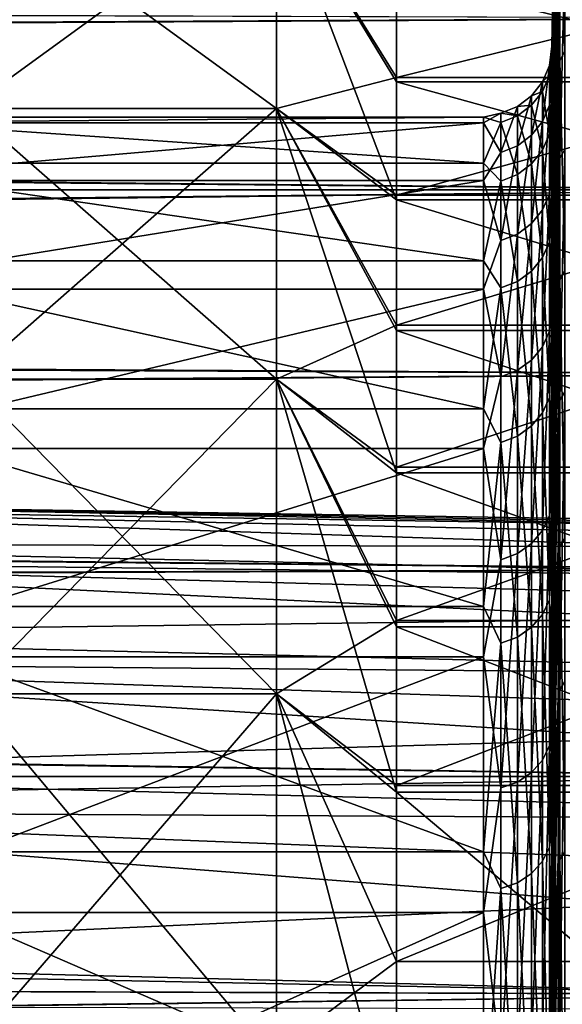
# Model space of a CAD drawing. Header units: metres. Extents: x -22 to 73, y -229 to 22.
# Tile 321 of 447: x 48.05 to 49.63, y 15.15 to 18.02. Entities that reach past the tile are written whole.
import ezdxf

# ---------------------------------------------------------------- set-up
doc = ezdxf.new("R2010")
doc.units = ezdxf.units.M
doc.layers.add('solid_509500_SW0001', color=7, linetype='CONTINUOUS')

msp = doc.modelspace()

# ---------------------------------------------------------------- linework, layer by layer
at = {"layer": 'solid_509500_SW0001'}
for points in [[(49.603432, 17.945564, 68.18425), (49.620975, 18.947437, 68.40406), (49.620975, 18.94643, 67.55117)], [(49.603432, 17.917906, 69.01284), (49.620975, 18.91007, 69.256126), (49.620975, 18.947437, 68.40406)], [(49.603432, 17.945564, 68.18425), (49.603432, 17.917906, 69.01284), (49.620975, 18.947437, 68.40406)], [(49.603432, 17.934925, 67.355263), (49.620975, 18.94643, 67.55117), (49.620975, 18.907049, 66.699188)], [(49.603432, 17.934925, 67.355263), (49.603432, 17.945564, 68.18425), (49.620975, 18.94643, 67.55117)], [(49.603432, 17.852011, 69.839272), (49.620975, 18.834406, 70.105659), (49.620975, 18.91007, 69.256126)], [(49.603432, 17.917906, 69.01284), (49.603432, 17.852011, 69.839272), (49.620975, 18.91007, 69.256126)], [(49.603432, 17.886011, 66.527657), (49.620975, 18.907049, 66.699188), (49.620975, 18.829378, 65.849838)], [(49.603432, 17.886011, 66.527657), (49.603432, 17.934925, 67.355263), (49.620975, 18.907049, 66.699188)], [(49.603432, 17.748018, 70.661774), (49.620975, 18.720596, 70.95092), (49.620975, 18.834406, 70.105659)], [(49.603432, 17.852011, 69.839272), (49.603432, 17.748018, 70.661774), (49.620975, 18.834406, 70.105659)], [(49.603432, 17.798929, 65.703186), (49.620975, 18.829378, 65.849838), (49.620975, 18.71357, 65.004845)], [(49.603432, 17.798929, 65.703186), (49.603432, 17.886011, 66.527657), (49.620975, 18.829378, 65.849838)], [(49.603432, 17.606152, 71.4786), (49.620975, 18.568871, 71.790207), (49.620975, 18.720596, 70.95092)], [(49.603432, 17.748018, 70.661774), (49.603432, 17.606152, 71.4786), (49.620975, 18.720596, 70.95092)], [(49.603432, 17.673862, 64.883621), (49.620975, 18.71357, 65.004845), (49.620975, 18.559862, 64.165924)], [(49.603432, 17.673862, 64.883621), (49.603432, 17.798929, 65.703186), (49.620975, 18.71357, 65.004845)], [(49.603432, 17.426712, 72.288002), (49.620975, 18.379539, 72.621819), (49.620975, 18.568871, 71.790207)], [(49.603432, 17.606152, 71.4786), (49.603432, 17.426712, 72.288002), (49.620975, 18.568871, 71.790207)], [(49.603432, 17.511078, 64.070709), (49.620975, 18.559862, 64.165924), (49.620975, 18.368565, 63.334763)], [(49.603432, 17.511078, 64.070709), (49.603432, 17.673862, 64.883621), (49.620975, 18.559862, 64.165924)], [(47.900002, 17.763632, 59.716682), (48.799999, 17.763632, 59.716682), (48.799999, 18.417974, 61.296406)], [(47.900002, 18.417974, 61.296406), (47.900002, 17.763632, 59.716682), (48.799999, 18.417974, 61.296406)], [(47.900002, 18.417974, 74.703598), (48.799999, 18.417974, 74.703598), (48.799999, 17.763632, 76.283318)], [(47.900002, 17.763632, 76.283318), (47.900002, 18.417974, 74.703598), (48.799999, 17.763632, 76.283318)], [(48.799999, 18.417974, 61.296406), (49.150002, 17.853851, 60.802605), (49.150002, 18.160715, 61.616356)], [(48.799999, 18.417974, 61.296406), (48.799999, 17.763632, 59.716682), (49.150002, 17.853851, 60.802605)], [(48.799999, 18.417974, 74.703598), (49.150002, 18.149605, 74.415169), (49.150002, 17.841291, 75.228477)], [(48.799999, 18.417974, 74.703598), (49.150002, 17.841291, 75.228477), (49.150002, 17.496593, 76.026939)], [(48.799999, 17.763632, 76.283318), (48.799999, 18.417974, 74.703598), (49.150002, 17.496593, 76.026939)], [(49.640697, 17.929441, 61.683208), (49.626297, 18.398109, 63.327259), (49.640697, 18.424686, 63.320507)], [(49.626297, 18.398109, 63.327259), (49.626297, 17.903578, 61.692322), (49.620975, 18.368565, 63.334763)], [(49.640697, 17.929441, 61.683208), (49.626297, 17.903578, 61.692322), (49.626297, 18.398109, 63.327259)], [(49.603432, 17.210081, 73.088249), (49.620975, 18.152983, 73.444069), (49.620975, 18.379539, 72.621819)], [(49.603432, 17.426712, 72.288002), (49.603432, 17.210081, 73.088249), (49.620975, 18.379539, 72.621819)], [(49.603432, 17.310925, 63.266178), (49.620975, 18.368565, 63.334763), (49.620975, 18.140066, 62.51305)], [(49.603432, 17.310925, 63.266178), (49.603432, 17.511078, 64.070709), (49.620975, 18.368565, 63.334763)], [(49.626297, 17.903578, 61.692322), (49.620975, 18.140066, 62.51305), (49.620975, 18.368565, 63.334763)], [(49.640697, 18.208445, 73.460701), (49.626297, 18.18218, 73.45282), (49.626297, 17.618401, 75.065193)], [(49.640697, 18.208445, 73.460701), (49.626297, 17.618401, 75.065193), (49.640697, 17.64385, 75.075394)], [(49.150002, 17.853851, 60.802605), (50.400002, 17.853851, 60.802605), (50.400002, 18.160715, 61.616356)], [(49.150002, 18.160715, 61.616356), (49.150002, 17.853851, 60.802605), (50.400002, 18.160715, 61.616356)], [(49.626297, 18.18218, 73.45282), (49.620975, 18.152983, 73.444069), (49.620975, 17.889662, 74.255287)], [(49.626297, 18.18218, 73.45282), (49.620975, 17.889662, 74.255287), (49.620975, 17.590109, 75.053848)], [(49.626297, 17.618401, 75.065193), (49.626297, 18.18218, 73.45282), (49.620975, 17.590109, 75.053848)], [(50.400002, 18.027424, 57.229115), (16.189465, 17.860846, 56.955082), (15.859923, 18.139854, 57.419563)], [(49.150002, 18.149605, 74.415169), (50.400002, 18.149605, 74.415169), (50.400002, 17.841291, 75.228477)], [(49.150002, 17.841291, 75.228477), (49.150002, 18.149605, 74.415169), (50.400002, 17.841291, 75.228477)], [(49.603432, 16.956726, 73.87764), (49.620975, 17.889662, 74.255287), (49.620975, 18.152983, 73.444069)], [(49.603432, 17.210081, 73.088249), (49.603432, 16.956726, 73.87764), (49.620975, 18.152983, 73.444069)], [(49.603432, 17.07383, 62.471748), (49.620975, 18.140066, 62.51305), (49.620975, 17.874828, 61.70245)], [(49.603432, 17.07383, 62.471748), (49.603432, 17.310925, 63.266178), (49.620975, 18.140066, 62.51305)], [(49.626297, 17.903578, 61.692322), (49.620975, 17.874828, 61.70245), (49.620975, 18.140066, 62.51305)], [(50.400002, 18.027424, 78.770882), (15.893443, 18.111414, 78.629051), (16.226212, 17.828581, 79.096924)], [(50.400002, 18.027424, 57.229115), (50.400002, 17.526039, 56.431164), (16.189465, 17.860846, 56.955082)], [(50.400002, 17.526039, 79.56884), (50.400002, 18.027424, 78.770882), (16.226212, 17.828581, 79.096924)], [(49.595928, 17.888901, 68.490753), (49.603432, 17.917906, 69.01284), (49.603432, 17.945564, 68.18425)], [(49.595928, 17.888901, 68.490753), (49.603432, 17.945564, 68.18425), (49.603432, 17.934925, 67.355263)], [(49.595928, 17.860876, 66.885231), (49.603432, 17.934925, 67.355263), (49.603432, 17.886011, 66.527657)], [(49.595928, 17.860876, 66.885231), (49.595928, 17.888901, 68.490753), (49.603432, 17.934925, 67.355263)], [(49.640697, 17.289021, 60.097057), (49.626297, 17.903578, 61.692322), (49.640697, 17.929441, 61.683208)], [(49.595928, 17.772894, 70.092331), (49.603432, 17.852011, 69.839272), (49.603432, 17.917906, 69.01284)], [(49.595928, 17.888901, 68.490753), (49.595928, 17.772894, 70.092331), (49.603432, 17.917906, 69.01284)], [(49.626297, 17.903578, 61.692322), (49.626297, 17.26408, 60.108459), (49.620975, 17.874828, 61.70245)], [(49.640697, 17.289021, 60.097057), (49.626297, 17.26408, 60.108459), (49.626297, 17.903578, 61.692322)], [(49.575569, 17.725714, 70.086777), (49.595928, 17.772894, 70.092331), (49.595928, 17.888901, 68.490753)], [(49.575569, 17.841413, 68.489449), (49.595928, 17.888901, 68.490753), (49.595928, 17.860876, 66.885231)], [(49.575569, 17.841413, 68.489449), (49.575569, 17.725714, 70.086777), (49.595928, 17.888901, 68.490753)], [(49.595928, 17.860876, 66.885231), (49.603432, 17.886011, 66.527657), (49.603432, 17.798929, 65.703186)], [(49.603432, 16.667183, 74.654488), (49.620975, 17.590109, 75.053848), (49.620975, 17.889662, 74.255287)], [(49.603432, 16.956726, 73.87764), (49.603432, 16.667183, 74.654488), (49.620975, 17.889662, 74.255287)], [(49.603432, 16.800297, 61.689121), (49.620975, 17.874828, 61.70245), (49.620975, 17.573389, 60.904606)], [(49.603432, 16.800297, 61.689121), (49.603432, 17.07383, 62.471748), (49.620975, 17.874828, 61.70245)], [(49.626297, 17.26408, 60.108459), (49.620975, 17.573389, 60.904606), (49.620975, 17.874828, 61.70245)], [(50.400002, 17.526039, 56.431164), (16.553175, 17.543404, 56.457512), (16.189465, 17.860846, 56.955082)], [(48.799999, 17.763632, 59.716682), (49.150002, 17.510506, 60.003456), (49.150002, 17.853851, 60.802605)], [(49.150002, 17.510506, 60.003456), (50.400002, 17.510506, 60.003456), (50.400002, 17.853851, 60.802605)], [(49.150002, 17.853851, 60.802605), (49.150002, 17.510506, 60.003456), (50.400002, 17.853851, 60.802605)], [(49.150002, 17.841291, 75.228477), (50.400002, 17.841291, 75.228477), (50.400002, 17.496593, 76.026939)], [(49.150002, 17.496593, 76.026939), (49.150002, 17.841291, 75.228477), (50.400002, 17.496593, 76.026939)], [(49.543716, 17.685291, 70.082016), (49.575569, 17.725714, 70.086777), (49.575569, 17.841413, 68.489449)], [(49.543716, 17.800726, 68.488335), (49.575569, 17.841413, 68.489449), (49.575569, 17.813463, 66.888191)], [(49.543716, 17.800726, 68.488335), (49.543716, 17.685291, 70.082016), (49.575569, 17.841413, 68.489449)], [(49.575569, 17.813463, 66.888191), (49.595928, 17.860876, 66.885231), (49.595928, 17.689047, 65.288681)], [(49.575569, 17.813463, 66.888191), (49.575569, 17.841413, 68.489449), (49.595928, 17.860876, 66.885231)], [(49.595928, 17.689047, 65.288681), (49.595928, 17.860876, 66.885231), (49.603432, 17.798929, 65.703186)], [(49.595928, 17.772894, 70.092331), (49.603432, 17.748018, 70.661774), (49.603432, 17.852011, 69.839272)], [(50.400002, 17.526039, 79.56884), (16.226212, 17.828581, 79.096924), (16.593798, 17.506414, 79.598511)], [(49.543716, 17.772839, 66.890724), (49.575569, 17.813463, 66.888191), (49.575569, 17.64209, 65.295876)], [(49.543716, 17.772839, 66.890724), (49.543716, 17.800726, 68.488335), (49.575569, 17.813463, 66.888191)], [(49.575569, 17.64209, 65.295876), (49.575569, 17.813463, 66.888191), (49.595928, 17.689047, 65.288681)], [(49.502495, 17.654324, 70.078369), (49.543716, 17.685291, 70.082016), (49.543716, 17.800726, 68.488335)], [(49.502495, 17.769556, 68.48748), (49.543716, 17.800726, 68.488335), (49.543716, 17.772839, 66.890724)], [(49.502495, 17.769556, 68.48748), (49.502495, 17.654324, 70.078369), (49.543716, 17.800726, 68.488335)], [(49.595928, 17.689047, 65.288681), (49.603432, 17.798929, 65.703186), (49.603432, 17.673862, 64.883621)], [(47.900002, 16.974098, 58.200001), (48.799999, 16.974098, 58.200001), (48.799999, 17.763632, 59.716682)], [(47.900002, 17.763632, 59.716682), (47.900002, 16.974098, 58.200001), (48.799999, 17.763632, 59.716682)], [(47.900002, 17.763632, 76.283318), (48.799999, 17.763632, 76.283318), (48.799999, 16.974098, 77.800003)], [(47.900002, 16.974098, 77.800003), (47.900002, 17.763632, 76.283318), (48.799999, 16.974098, 77.800003)], [(48.799999, 17.763632, 59.716682), (49.150002, 17.131458, 59.220726), (49.150002, 17.510506, 60.003456)], [(48.799999, 17.763632, 59.716682), (48.799999, 16.974098, 58.200001), (49.150002, 17.131458, 59.220726)], [(48.799999, 17.763632, 76.283318), (49.150002, 17.496593, 76.026939), (49.150002, 17.116144, 76.80909)], [(48.799999, 17.763632, 76.283318), (49.150002, 17.116144, 76.80909), (49.150002, 16.700785, 77.573204)], [(48.799999, 16.974098, 77.800003), (48.799999, 17.763632, 76.283318), (49.150002, 16.700785, 77.573204)], [(49.454662, 17.634882, 70.07608), (49.502495, 17.654324, 70.078369), (49.502495, 17.769556, 68.48748)], [(49.454662, 17.749987, 68.486946), (49.502495, 17.769556, 68.48748), (49.502495, 17.741718, 66.89267)], [(49.454662, 17.749987, 68.486946), (49.454662, 17.634882, 70.07608), (49.502495, 17.769556, 68.48748)], [(49.502495, 17.741718, 66.89267), (49.543716, 17.772839, 66.890724), (49.543716, 17.601856, 65.302048)], [(49.502495, 17.741718, 66.89267), (49.502495, 17.769556, 68.48748), (49.543716, 17.772839, 66.890724)], [(49.543716, 17.601856, 65.302048), (49.543716, 17.772839, 66.890724), (49.575569, 17.64209, 65.295876)], [(49.575569, 17.467299, 71.667297), (49.595928, 17.513792, 71.677055), (49.595928, 17.772894, 70.092331)], [(49.575569, 17.725714, 70.086777), (49.575569, 17.467299, 71.667297), (49.595928, 17.772894, 70.092331)], [(49.595928, 17.772894, 70.092331), (49.595928, 17.513792, 71.677055), (49.603432, 17.748018, 70.661774)], [(49.403461, 17.738543, 67.36232), (47.446541, 17.738543, 67.36232), (47.446541, 17.72171, 69.001747)], [(49.403461, 17.72171, 69.001747), (49.403461, 17.738543, 67.36232), (47.446541, 17.72171, 69.001747)], [(49.403461, 17.604034, 65.728333), (47.446541, 17.604034, 65.728333), (47.446541, 17.738543, 67.36232)], [(49.403461, 17.738543, 67.36232), (49.403461, 17.604034, 65.728333), (47.446541, 17.738543, 67.36232)], [(49.454662, 17.749987, 68.486946), (49.403461, 17.738543, 67.36232), (49.403461, 17.72171, 69.001747)], [(49.454662, 17.722179, 66.89389), (49.403461, 17.738543, 67.36232), (49.454662, 17.749987, 68.486946)], [(49.454662, 17.749987, 68.486946), (49.403461, 17.72171, 69.001747), (49.454662, 17.634882, 70.07608)], [(49.454662, 17.722179, 66.89389), (49.403461, 17.604034, 65.728333), (49.403461, 17.738543, 67.36232)], [(49.454662, 17.722179, 66.89389), (49.454662, 17.749987, 68.486946), (49.502495, 17.741718, 66.89267)], [(49.454662, 17.722179, 66.89389), (49.502495, 17.741718, 66.89267), (49.502495, 17.571035, 65.30677)], [(49.502495, 17.571035, 65.30677), (49.502495, 17.741718, 66.89267), (49.543716, 17.601856, 65.302048)], [(49.543716, 17.427465, 71.658928), (49.575569, 17.467299, 71.667297), (49.575569, 17.725714, 70.086777)], [(49.543716, 17.685291, 70.082016), (49.543716, 17.427465, 71.658928), (49.575569, 17.725714, 70.086777)], [(49.595928, 17.513792, 71.677055), (49.603432, 17.606152, 71.4786), (49.603432, 17.748018, 70.661774)], [(49.403461, 17.72171, 69.001747), (47.446541, 17.72171, 69.001747), (47.446541, 17.553682, 70.632629)], [(49.403461, 17.553682, 70.632629), (49.403461, 17.72171, 69.001747), (47.446541, 17.553682, 70.632629)], [(49.454662, 17.551685, 65.309738), (49.403461, 17.604034, 65.728333), (49.454662, 17.722179, 66.89389)], [(49.454662, 17.634882, 70.07608), (49.403461, 17.72171, 69.001747), (49.403461, 17.553682, 70.632629)], [(49.454662, 17.551685, 65.309738), (49.454662, 17.722179, 66.89389), (49.502495, 17.571035, 65.30677)], [(49.502495, 17.39695, 71.652527), (49.543716, 17.427465, 71.658928), (49.543716, 17.685291, 70.082016)], [(49.502495, 17.654324, 70.078369), (49.502495, 17.39695, 71.652527), (49.543716, 17.685291, 70.082016)], [(49.575569, 17.64209, 65.295876), (49.595928, 17.689047, 65.288681), (49.595928, 17.374796, 63.713963)], [(49.595928, 17.689047, 65.288681), (49.603432, 17.673862, 64.883621), (49.603432, 17.511078, 64.070709)], [(49.595928, 17.374796, 63.713963), (49.595928, 17.689047, 65.288681), (49.603432, 17.511078, 64.070709)], [(49.454662, 17.37779, 71.648499), (49.502495, 17.39695, 71.652527), (49.502495, 17.654324, 70.078369)], [(49.454662, 17.634882, 70.07608), (49.454662, 17.37779, 71.648499), (49.502495, 17.654324, 70.078369)], [(49.543716, 17.601856, 65.302048), (49.575569, 17.64209, 65.295876), (49.575569, 17.328672, 63.725342)], [(49.575569, 17.328672, 63.725342), (49.575569, 17.64209, 65.295876), (49.595928, 17.374796, 63.713963)], [(49.640697, 17.64385, 75.075394), (49.626297, 17.618401, 75.065193), (49.626297, 16.911963, 76.620354)], [(49.640697, 17.64385, 75.075394), (49.626297, 16.911963, 76.620354), (49.640697, 16.936392, 76.632805)], [(49.454662, 17.634882, 70.07608), (49.403461, 17.553682, 70.632629), (49.454662, 17.37779, 71.648499)], [(49.626297, 17.618401, 75.065193), (49.620975, 17.590109, 75.053848), (49.620975, 17.25493, 75.838112)], [(49.626297, 17.618401, 75.065193), (49.620975, 17.25493, 75.838112), (49.620975, 16.884806, 76.606506)], [(49.626297, 16.911963, 76.620354), (49.626297, 17.618401, 75.065193), (49.620975, 16.884806, 76.606506)], [(49.403461, 17.319336, 64.113731), (47.446541, 17.319336, 64.113731), (47.446541, 17.604034, 65.728333)], [(49.403461, 17.604034, 65.728333), (49.403461, 17.319336, 64.113731), (47.446541, 17.604034, 65.728333)], [(49.454662, 17.551685, 65.309738), (49.403461, 17.319336, 64.113731), (49.403461, 17.604034, 65.728333)], [(49.502495, 17.571035, 65.30677), (49.543716, 17.601856, 65.302048), (49.543716, 17.289154, 63.735088)], [(49.543716, 17.289154, 63.735088), (49.543716, 17.601856, 65.302048), (49.575569, 17.328672, 63.725342)], [(49.595928, 17.513792, 71.677055), (49.603432, 17.426712, 72.288002), (49.603432, 17.606152, 71.4786)], [(49.603432, 16.34207, 75.417137), (49.620975, 17.25493, 75.838112), (49.620975, 17.590109, 75.053848)], [(49.603432, 16.667183, 74.654488), (49.603432, 16.34207, 75.417137), (49.620975, 17.590109, 75.053848)], [(49.403461, 17.553682, 70.632629), (47.446541, 17.553682, 70.632629), (47.446541, 17.235893, 72.241051)], [(49.403461, 17.235893, 72.241051), (49.403461, 17.553682, 70.632629), (47.446541, 17.235893, 72.241051)], [(49.454662, 17.37779, 71.648499), (49.403461, 17.553682, 70.632629), (49.403461, 17.235893, 72.241051)], [(49.454662, 17.551685, 65.309738), (49.502495, 17.571035, 65.30677), (49.502495, 17.258881, 63.742558)], [(49.502495, 17.258881, 63.742558), (49.502495, 17.571035, 65.30677), (49.543716, 17.289154, 63.735088)], [(49.603432, 16.490913, 60.919956), (49.620975, 17.573389, 60.904606), (49.620975, 17.236359, 60.121128)], [(49.603432, 16.490913, 60.919956), (49.603432, 16.800297, 61.689121), (49.620975, 17.573389, 60.904606)], [(49.626297, 17.26408, 60.108459), (49.620975, 17.236359, 60.121128), (49.620975, 17.573389, 60.904606)], [(50.400002, 17.526039, 56.431164), (16.957682, 17.177963, 55.920364), (16.553175, 17.543404, 56.457512)], [(50.400002, 17.526039, 79.56884), (16.593798, 17.506414, 79.598511), (16.996885, 17.140823, 80.132278)], [(50.400002, 17.526039, 56.431164), (50.400002, 16.989357, 55.656509), (16.957682, 17.177963, 55.920364)], [(50.400002, 16.989357, 80.343491), (50.400002, 17.526039, 79.56884), (16.996885, 17.140823, 80.132278)], [(49.454662, 17.239874, 63.747246), (49.403461, 17.319336, 64.113731), (49.454662, 17.551685, 65.309738)], [(49.454662, 17.239874, 63.747246), (49.454662, 17.551685, 65.309738), (49.502495, 17.258881, 63.742558)], [(49.150002, 17.131458, 59.220726), (50.400002, 17.131458, 59.220726), (50.400002, 17.510506, 60.003456)], [(49.150002, 17.510506, 60.003456), (49.150002, 17.131458, 59.220726), (50.400002, 17.510506, 60.003456)], [(49.150002, 17.496593, 76.026939), (50.400002, 17.496593, 76.026939), (50.400002, 17.116144, 76.80909)], [(49.150002, 17.116144, 76.80909), (49.150002, 17.496593, 76.026939), (50.400002, 17.116144, 76.80909)], [(49.575569, 17.068247, 73.218285), (49.595928, 17.113678, 73.232178), (49.595928, 17.513792, 71.677055)], [(49.575569, 17.467299, 71.667297), (49.575569, 17.068247, 73.218285), (49.595928, 17.513792, 71.677055)], [(49.595928, 17.513792, 71.677055), (49.595928, 17.113678, 73.232178), (49.603432, 17.426712, 72.288002)], [(49.595928, 17.374796, 63.713963), (49.603432, 17.511078, 64.070709), (49.603432, 17.310925, 63.266178)], [(49.543716, 17.029324, 73.206383), (49.575569, 17.068247, 73.218285), (49.575569, 17.467299, 71.667297)], [(49.543716, 17.427465, 71.658928), (49.543716, 17.029324, 73.206383), (49.575569, 17.467299, 71.667297)], [(49.502495, 16.999504, 73.197273), (49.543716, 17.029324, 73.206383), (49.543716, 17.427465, 71.658928)], [(49.502495, 17.39695, 71.652527), (49.502495, 16.999504, 73.197273), (49.543716, 17.427465, 71.658928)], [(49.595928, 17.113678, 73.232178), (49.603432, 17.210081, 73.088249), (49.603432, 17.426712, 72.288002)], [(49.454662, 16.980783, 73.191544), (49.502495, 16.999504, 73.197273), (49.502495, 17.39695, 71.652527)], [(49.454662, 17.37779, 71.648499), (49.454662, 16.980783, 73.191544), (49.502495, 17.39695, 71.652527)], [(49.454662, 17.37779, 71.648499), (49.403461, 17.235893, 72.241051), (49.454662, 16.980783, 73.191544)], [(49.575569, 17.328672, 63.725342), (49.595928, 17.374796, 63.713963), (49.595928, 16.920652, 62.173752)], [(49.595928, 17.374796, 63.713963), (49.603432, 17.310925, 63.266178), (49.603432, 17.07383, 62.471748)], [(49.595928, 16.920652, 62.173752), (49.595928, 17.374796, 63.713963), (49.603432, 17.07383, 62.471748)], [(49.543716, 17.289154, 63.735088), (49.575569, 17.328672, 63.725342), (49.575569, 16.875734, 62.18922)], [(49.575569, 16.875734, 62.18922), (49.575569, 17.328672, 63.725342), (49.595928, 16.920652, 62.173752)], [(49.403461, 16.886875, 62.532284), (47.446541, 16.886875, 62.532284), (47.446541, 17.319336, 64.113731)], [(49.403461, 17.319336, 64.113731), (49.403461, 16.886875, 62.532284), (47.446541, 17.319336, 64.113731)], [(49.454662, 17.239874, 63.747246), (49.403461, 16.886875, 62.532284), (49.403461, 17.319336, 64.113731)], [(49.502495, 17.258881, 63.742558), (49.543716, 17.289154, 63.735088), (49.543716, 16.837248, 62.202469)], [(49.543716, 16.837248, 62.202469), (49.543716, 17.289154, 63.735088), (49.575569, 16.875734, 62.18922)], [(49.640697, 16.508608, 58.574898), (49.626297, 17.26408, 60.108459), (49.640697, 17.289021, 60.097057)], [(49.454662, 16.789257, 62.218994), (49.403461, 16.886875, 62.532284), (49.454662, 17.239874, 63.747246)], [(49.454662, 17.239874, 63.747246), (49.502495, 17.258881, 63.742558), (49.502495, 16.807766, 62.212624)], [(49.454662, 16.789257, 62.218994), (49.454662, 17.239874, 63.747246), (49.502495, 16.807766, 62.212624)], [(49.502495, 16.807766, 62.212624), (49.502495, 17.258881, 63.742558), (49.543716, 16.837248, 62.202469)], [(49.603432, 15.982084, 76.163956), (49.620975, 16.884806, 76.606506), (49.620975, 17.25493, 75.838112)], [(49.603432, 16.34207, 75.417137), (49.603432, 15.982084, 76.163956), (49.620975, 17.25493, 75.838112)], [(49.603432, 16.146336, 60.165905), (49.620975, 17.236359, 60.121128), (49.620975, 16.864418, 59.353611)], [(49.603432, 16.146336, 60.165905), (49.603432, 16.490913, 60.919956), (49.620975, 17.236359, 60.121128)], [(49.626297, 17.26408, 60.108459), (49.626297, 16.484795, 58.588493), (49.620975, 17.236359, 60.121128)], [(49.626297, 16.484795, 58.588493), (49.620975, 16.864418, 59.353611), (49.620975, 17.236359, 60.121128)], [(49.640697, 16.508608, 58.574898), (49.626297, 16.484795, 58.588493), (49.626297, 17.26408, 60.108459)], [(49.403461, 17.235893, 72.241051), (47.446541, 17.235893, 72.241051), (47.446541, 16.771053, 73.813286)], [(49.403461, 16.771053, 73.813286), (49.403461, 17.235893, 72.241051), (47.446541, 16.771053, 73.813286)], [(49.454662, 16.980783, 73.191544), (49.403461, 17.235893, 72.241051), (49.403461, 16.771053, 73.813286)], [(49.595928, 17.113678, 73.232178), (49.603432, 16.956726, 73.87764), (49.603432, 17.210081, 73.088249)], [(50.400002, 16.989357, 55.656509), (17.396788, 16.765553, 55.354202), (16.957682, 17.177963, 55.920364)], [(50.400002, 16.989357, 80.343491), (16.996885, 17.140823, 80.132278), (17.43013, 16.73242, 80.689606)], [(48.799999, 16.974098, 58.200001), (49.150002, 16.71739, 58.455818), (49.150002, 17.131458, 59.220726)], [(49.150002, 16.71739, 58.455818), (50.400002, 16.71739, 58.455818), (50.400002, 17.131458, 59.220726)], [(49.150002, 17.131458, 59.220726), (49.150002, 16.71739, 58.455818), (50.400002, 17.131458, 59.220726)], [(49.150002, 17.116144, 76.80909), (50.400002, 17.116144, 76.80909), (50.400002, 16.700785, 77.573204)], [(49.150002, 16.700785, 77.573204), (49.150002, 17.116144, 76.80909), (50.400002, 16.700785, 77.573204)], [(49.575569, 16.531771, 74.727264), (49.595928, 16.575773, 74.745171), (49.595928, 17.113678, 73.232178)], [(49.575569, 17.068247, 73.218285), (49.575569, 16.531771, 74.727264), (49.595928, 17.113678, 73.232178)], [(49.595928, 17.113678, 73.232178), (49.595928, 16.575773, 74.745171), (49.603432, 16.956726, 73.87764)], [(49.543716, 16.49407, 74.711922), (49.575569, 16.531771, 74.727264), (49.575569, 17.068247, 73.218285)], [(49.543716, 17.029324, 73.206383), (49.543716, 16.49407, 74.711922), (49.575569, 17.068247, 73.218285)], [(49.595928, 16.920652, 62.173752), (49.603432, 17.07383, 62.471748), (49.603432, 16.800297, 61.689121)], [(49.502495, 16.465189, 74.700172), (49.543716, 16.49407, 74.711922), (49.543716, 17.029324, 73.206383)], [(49.502495, 16.999504, 73.197273), (49.502495, 16.465189, 74.700172), (49.543716, 17.029324, 73.206383)], [(50.400002, 16.989357, 55.656509), (50.400002, 16.418461, 54.906715), (17.396788, 16.765553, 55.354202)], [(50.400002, 16.418461, 81.093285), (50.400002, 16.989357, 80.343491), (17.43013, 16.73242, 80.689606)], [(49.454662, 16.980783, 73.191544), (49.403461, 16.771053, 73.813286), (49.454662, 16.447058, 74.692795)], [(49.454662, 16.447058, 74.692795), (49.502495, 16.465189, 74.700172), (49.502495, 16.999504, 73.197273)], [(49.454662, 16.980783, 73.191544), (49.454662, 16.447058, 74.692795), (49.502495, 16.999504, 73.197273)], [(47.900002, 16.974098, 77.800003), (48.799999, 16.05538, 79.242096), (47.900002, 16.05538, 79.242096)], [(47.900002, 16.974098, 77.800003), (48.799999, 16.974098, 77.800003), (48.799999, 16.05538, 79.242096)], [(47.900002, 16.05538, 56.7579), (48.799999, 16.05538, 56.7579), (48.799999, 16.974098, 58.200001)], [(47.900002, 16.974098, 58.200001), (47.900002, 16.05538, 56.7579), (48.799999, 16.974098, 58.200001)], [(48.799999, 16.974098, 58.200001), (49.150002, 16.269249, 57.710491), (49.150002, 16.71739, 58.455818)], [(48.799999, 16.974098, 58.200001), (48.799999, 16.05538, 56.7579), (49.150002, 16.269249, 57.710491)], [(48.799999, 16.974098, 77.800003), (49.150002, 16.700785, 77.573204), (49.150002, 16.251312, 78.317818)], [(48.799999, 16.974098, 77.800003), (49.150002, 16.251312, 78.317818), (49.150002, 15.768677, 79.041344)], [(48.799999, 16.974098, 77.800003), (49.150002, 15.768677, 79.041344), (48.799999, 16.05538, 79.242096)], [(49.595928, 16.575773, 74.745171), (49.603432, 16.667183, 74.654488), (49.603432, 16.956726, 73.87764)], [(49.575569, 16.875734, 62.18922), (49.595928, 16.920652, 62.173752), (49.595928, 16.330273, 60.68045)], [(49.595928, 16.920652, 62.173752), (49.603432, 16.800297, 61.689121), (49.603432, 16.490913, 60.919956)], [(49.595928, 16.330273, 60.68045), (49.595928, 16.920652, 62.173752), (49.603432, 16.490913, 60.919956)], [(49.640697, 16.936392, 76.632805), (49.626297, 16.911963, 76.620354), (49.626297, 16.068588, 78.105713)], [(49.640697, 16.936392, 76.632805), (49.626297, 16.068588, 78.105713), (49.640697, 16.091799, 78.120308)], [(49.626297, 16.911963, 76.620354), (49.620975, 16.884806, 76.606506), (49.620975, 16.480484, 77.357475)], [(49.626297, 16.911963, 76.620354), (49.620975, 16.480484, 77.357475), (49.620975, 16.042786, 78.089485)], [(49.626297, 16.068588, 78.105713), (49.626297, 16.911963, 76.620354), (49.620975, 16.042786, 78.089485)], [(49.403461, 16.310341, 60.997482), (47.446541, 16.310341, 60.997482), (47.446541, 16.886875, 62.532284)], [(49.403461, 16.886875, 62.532284), (49.403461, 16.310341, 60.997482), (47.446541, 16.886875, 62.532284)], [(49.454662, 16.789257, 62.218994), (49.403461, 16.310341, 60.997482), (49.403461, 16.886875, 62.532284)], [(49.543716, 16.837248, 62.202469), (49.575569, 16.875734, 62.18922), (49.575569, 16.286922, 60.699883)], [(49.575569, 16.286922, 60.699883), (49.575569, 16.875734, 62.18922), (49.595928, 16.330273, 60.68045)], [(49.603432, 15.982084, 76.163956), (49.620975, 16.480484, 77.357475), (49.620975, 16.884806, 76.606506)], [(49.603432, 15.767302, 59.42857), (49.620975, 16.864418, 59.353611), (49.620975, 16.458324, 58.603607)], [(49.603432, 15.767302, 59.42857), (49.603432, 16.146336, 60.165905), (49.620975, 16.864418, 59.353611)], [(49.626297, 16.484795, 58.588493), (49.620975, 16.458324, 58.603607), (49.620975, 16.864418, 59.353611)], [(49.502495, 16.807766, 62.212624), (49.543716, 16.837248, 62.202469), (49.543716, 16.249781, 60.71653)], [(49.543716, 16.249781, 60.71653), (49.543716, 16.837248, 62.202469), (49.575569, 16.286922, 60.699883)], [(49.454662, 16.789257, 62.218994), (49.502495, 16.807766, 62.212624), (49.502495, 16.221327, 60.729282)], [(49.502495, 16.221327, 60.729282), (49.502495, 16.807766, 62.212624), (49.543716, 16.249781, 60.71653)], [(49.454662, 16.203463, 60.737289), (49.403461, 16.310341, 60.997482), (49.454662, 16.789257, 62.218994)], [(49.454662, 16.203463, 60.737289), (49.454662, 16.789257, 62.218994), (49.502495, 16.221327, 60.729282)], [(50.400002, 16.418461, 54.906715), (17.86381, 16.307434, 54.768688), (17.396788, 16.765553, 55.354202)], [(49.403461, 16.771053, 73.813286), (47.446541, 16.771053, 73.813286), (47.446541, 16.16313, 75.335922)], [(49.403461, 16.16313, 75.335922), (49.403461, 16.771053, 73.813286), (47.446541, 16.16313, 75.335922)], [(49.454662, 16.447058, 74.692795), (49.403461, 16.771053, 73.813286), (49.403461, 16.16313, 75.335922)], [(50.400002, 16.418461, 81.093285), (17.43013, 16.73242, 80.689606), (17.885244, 16.284723, 81.259254)], [(49.150002, 16.269249, 57.710491), (50.400002, 16.269249, 57.710491), (50.400002, 16.71739, 58.455818)], [(49.150002, 16.71739, 58.455818), (49.150002, 16.269249, 57.710491), (50.400002, 16.71739, 58.455818)], [(49.150002, 16.700785, 77.573204), (50.400002, 16.700785, 77.573204), (50.400002, 16.251312, 78.317818)], [(49.150002, 16.251312, 78.317818), (49.150002, 16.700785, 77.573204), (50.400002, 16.251312, 78.317818)], [(49.595928, 16.575773, 74.745171), (49.603432, 16.34207, 75.417137), (49.603432, 16.667183, 74.654488)], [(46.391273, 16.620161, 67.402527), (53.890381, 16.475166, 67.095085), (53.890381, 16.499434, 67.863297)], [(46.391273, 16.620161, 67.402527), (46.391273, 16.494135, 65.871559), (53.890381, 16.475166, 67.095085)], [(46.391273, 16.620161, 67.402527), (53.890381, 16.499434, 67.863297), (53.890381, 16.487883, 68.632225)], [(46.391273, 16.604391, 68.938591), (46.391273, 16.620161, 67.402527), (53.890381, 16.487883, 68.632225)], [(46.391273, 16.604391, 68.938591), (53.890381, 16.487883, 68.632225), (53.890381, 16.44055, 69.399391)], [(46.391273, 16.604391, 68.938591), (53.890381, 16.44055, 69.399391), (53.890381, 16.35755, 70.163467)], [(46.391273, 16.446957, 70.466644), (46.391273, 16.604391, 68.938591), (53.890381, 16.35755, 70.163467)], [(49.575569, 15.862192, 76.182083), (49.595928, 15.904412, 76.203857), (49.595928, 16.575773, 74.745171)], [(49.575569, 16.531771, 74.727264), (49.575569, 15.862192, 76.182083), (49.595928, 16.575773, 74.745171)], [(49.595928, 16.575773, 74.745171), (49.595928, 15.904412, 76.203857), (49.603432, 16.34207, 75.417137)], [(49.543716, 15.826018, 76.163422), (49.575569, 15.862192, 76.182083), (49.575569, 16.531771, 74.727264)], [(49.543716, 16.49407, 74.711922), (49.543716, 15.826018, 76.163422), (49.575569, 16.531771, 74.727264)], [(46.391273, 16.494135, 65.871559), (53.890381, 16.32593, 65.609596), (53.890381, 16.475166, 67.095085)], [(46.391273, 16.494135, 65.871559), (46.391273, 16.227386, 64.358749), (53.890381, 16.32593, 65.609596)], [(49.502495, 15.798307, 76.149124), (49.543716, 15.826018, 76.163422), (49.543716, 16.49407, 74.711922)], [(49.502495, 16.465189, 74.700172), (49.502495, 15.798307, 76.149124), (49.543716, 16.49407, 74.711922)], [(49.595928, 16.330273, 60.68045), (49.603432, 16.490913, 60.919956), (49.603432, 16.146336, 60.165905)], [(49.640697, 15.594525, 57.129051), (49.626297, 16.484795, 58.588493), (49.640697, 16.508608, 58.574898)], [(49.454662, 15.780909, 76.140152), (49.502495, 15.798307, 76.149124), (49.502495, 16.465189, 74.700172)], [(49.454662, 16.447058, 74.692795), (49.454662, 15.780909, 76.140152), (49.502495, 16.465189, 74.700172)], [(49.603432, 15.587991, 76.893356), (49.620975, 16.042786, 78.089485), (49.620975, 16.480484, 77.357475)], [(49.603432, 15.982084, 76.163956), (49.603432, 15.587991, 76.893356), (49.620975, 16.480484, 77.357475)], [(49.626297, 16.484795, 58.588493), (49.626297, 15.57203, 57.144733), (49.620975, 16.458324, 58.603607)], [(49.640697, 15.594525, 57.129051), (49.626297, 15.57203, 57.144733), (49.626297, 16.484795, 58.588493)], [(46.391273, 16.446957, 70.466644), (53.890381, 16.35755, 70.163467), (53.890381, 16.238979, 70.923279)], [(46.391273, 16.446957, 70.466644), (53.890381, 16.238979, 70.923279), (53.890381, 16.085213, 71.676399)], [(46.391273, 16.149204, 71.973656), (46.391273, 16.446957, 70.466644), (53.890381, 16.085213, 71.676399)], [(49.454662, 16.447058, 74.692795), (49.403461, 16.16313, 75.335922), (49.454662, 15.780909, 76.140152)], [(49.603432, 15.354619, 58.70953), (49.620975, 16.458324, 58.603607), (49.620975, 16.018896, 57.872631)], [(49.603432, 15.354619, 58.70953), (49.603432, 15.767302, 59.42857), (49.620975, 16.458324, 58.603607)], [(49.626297, 15.57203, 57.144733), (49.620975, 16.018896, 57.872631), (49.620975, 16.458324, 58.603607)], [(50.400002, 16.418461, 54.906715), (50.400002, 15.814501, 54.183289), (17.86381, 16.307434, 54.768688)], [(50.400002, 15.814501, 81.816711), (50.400002, 16.418461, 81.093285), (17.885244, 16.284723, 81.259254)], [(46.391273, 16.227386, 64.358749), (53.890381, 16.043104, 64.143997), (53.890381, 16.32593, 65.609596)], [(49.575569, 16.286922, 60.699883), (49.595928, 16.330273, 60.68045), (49.595928, 15.608414, 59.246082)], [(49.595928, 15.904412, 76.203857), (49.603432, 15.982084, 76.163956), (49.603432, 16.34207, 75.417137)], [(49.595928, 16.330273, 60.68045), (49.603432, 16.146336, 60.165905), (49.603432, 15.767302, 59.42857)], [(49.595928, 15.608414, 59.246082), (49.595928, 16.330273, 60.68045), (49.603432, 15.767302, 59.42857)], [(50.400002, 15.814501, 54.183289), (18.347425, 15.810108, 54.178261), (17.86381, 16.307434, 54.768688)], [(49.403461, 15.594654, 59.522427), (47.446541, 15.594654, 59.522427), (47.446541, 16.310341, 60.997482)], [(49.403461, 16.310341, 60.997482), (49.403461, 15.594654, 59.522427), (47.446541, 16.310341, 60.997482)], [(49.454662, 16.203463, 60.737289), (49.403461, 15.594654, 59.522427), (49.403461, 16.310341, 60.997482)], [(50.400002, 15.814501, 81.816711), (17.885244, 16.284723, 81.259254), (18.353329, 15.802711, 81.830193)], [(48.799999, 16.05538, 56.7579), (49.150002, 15.787844, 56.986076), (49.150002, 16.269249, 57.710491)], [(49.150002, 15.787844, 56.986076), (50.400002, 15.787844, 56.986076), (50.400002, 16.269249, 57.710491)], [(49.150002, 16.269249, 57.710491), (49.150002, 15.787844, 56.986076), (50.400002, 16.269249, 57.710491)], [(49.543716, 16.249781, 60.71653), (49.575569, 16.286922, 60.699883), (49.575569, 15.566978, 59.269321)], [(49.575569, 15.566978, 59.269321), (49.575569, 16.286922, 60.699883), (49.595928, 15.608414, 59.246082)], [(49.150002, 16.251312, 78.317818), (50.400002, 16.251312, 78.317818), (50.400002, 15.768677, 79.041344)], [(49.150002, 15.768677, 79.041344), (49.150002, 16.251312, 78.317818), (50.400002, 15.768677, 79.041344)], [(49.502495, 16.221327, 60.729282), (49.543716, 16.249781, 60.71653), (49.543716, 15.531478, 59.28923)], [(49.543716, 15.531478, 59.28923), (49.543716, 16.249781, 60.71653), (49.575569, 15.566978, 59.269321)], [(46.391273, 16.227386, 64.358749), (46.391273, 15.822191, 62.87701), (53.890381, 16.043104, 64.143997)], [(49.454662, 15.487208, 59.31406), (49.403461, 15.594654, 59.522427), (49.454662, 16.203463, 60.737289)], [(49.454662, 16.203463, 60.737289), (49.502495, 16.221327, 60.729282), (49.502495, 15.504283, 59.304485)], [(49.454662, 15.487208, 59.31406), (49.454662, 16.203463, 60.737289), (49.502495, 15.504283, 59.304485)], [(49.502495, 15.504283, 59.304485), (49.502495, 16.221327, 60.729282), (49.543716, 15.531478, 59.28923)], [(46.391273, 16.149204, 71.973656), (53.890381, 16.085213, 71.676399), (53.890381, 15.896569, 72.421432)], [(46.391273, 16.149204, 71.973656), (53.890381, 15.896569, 72.421432), (53.890381, 15.673293, 73.15731)], [(46.391273, 15.713672, 73.44677), (46.391273, 16.149204, 71.973656), (53.890381, 15.673293, 73.15731)], [(49.403461, 16.16313, 75.335922), (47.446541, 16.16313, 75.335922), (47.446541, 15.417306, 76.795975)], [(49.403461, 15.417306, 76.795975), (49.403461, 16.16313, 75.335922), (47.446541, 15.417306, 76.795975)], [(49.454662, 15.780909, 76.140152), (49.403461, 16.16313, 75.335922), (49.403461, 15.417306, 76.795975)], [(49.640697, 16.091799, 78.120308), (49.626297, 16.068588, 78.105713), (49.626297, 15.095104, 79.509247)], [(49.640697, 16.091799, 78.120308), (49.626297, 15.095104, 79.509247), (49.640697, 15.11691, 79.525871)], [(49.626297, 16.068588, 78.105713), (49.620975, 16.042786, 78.089485), (49.620975, 15.572594, 78.801064)], [(49.626297, 16.068588, 78.105713), (49.620975, 15.572594, 78.801064), (49.620975, 15.070865, 79.490768)], [(49.626297, 15.095104, 79.509247), (49.626297, 16.068588, 78.105713), (49.620975, 15.070865, 79.490768)], [(46.391273, 15.822191, 62.87701), (53.890381, 15.628938, 62.709793), (53.890381, 16.043104, 64.143997)], [(47.900002, 16.05538, 79.242096), (48.799999, 16.05538, 79.242096), (48.799999, 14.982997, 80.636055)], [(47.900002, 14.982997, 80.636055), (47.900002, 16.05538, 79.242096), (48.799999, 14.982997, 80.636055)], [(47.900002, 15.014471, 55.401363), (48.799999, 15.014471, 55.401363), (48.799999, 16.05538, 56.7579)], [(47.900002, 16.05538, 56.7579), (47.900002, 15.014471, 55.401363), (48.799999, 16.05538, 56.7579)], [(48.799999, 16.05538, 56.7579), (49.150002, 15.274262, 56.284225), (49.150002, 15.787844, 56.986076)], [(48.799999, 16.05538, 56.7579), (48.799999, 15.014471, 55.401363), (49.150002, 15.274262, 56.284225)], [(48.799999, 16.05538, 79.242096), (49.150002, 15.768677, 79.041344), (49.150002, 14.713071, 80.413223)], [(48.799999, 14.982997, 80.636055), (48.799999, 16.05538, 79.242096), (49.150002, 14.713071, 80.413223)], [(49.603432, 15.160632, 77.603775), (49.620975, 15.572594, 78.801064), (49.620975, 16.042786, 78.089485)], [(49.603432, 15.587991, 76.893356), (49.603432, 15.160632, 77.603775), (49.620975, 16.042786, 78.089485)], [(49.603432, 14.909169, 58.010311), (49.620975, 16.018896, 57.872631), (49.620975, 15.547025, 57.162167)], [(49.603432, 14.909169, 58.010311), (49.603432, 15.354619, 58.70953), (49.620975, 16.018896, 57.872631)], [(49.626297, 15.57203, 57.144733), (49.620975, 15.547025, 57.162167), (49.620975, 16.018896, 57.872631)], [(49.595928, 15.904412, 76.203857), (49.603432, 15.587991, 76.893356), (49.603432, 15.982084, 76.163956)], [(49.575569, 15.064899, 77.571014), (49.595928, 15.104998, 77.596489), (49.595928, 15.904412, 76.203857)], [(49.575569, 15.862192, 76.182083), (49.575569, 15.064899, 77.571014), (49.595928, 15.904412, 76.203857)], [(49.595928, 15.904412, 76.203857), (49.595928, 15.104998, 77.596489), (49.603432, 15.587991, 76.893356)], [(49.543716, 15.030544, 77.549194), (49.575569, 15.064899, 77.571014), (49.575569, 15.862192, 76.182083)], [(49.543716, 15.826018, 76.163422), (49.543716, 15.030544, 77.549194), (49.575569, 15.862192, 76.182083)], [(50.400002, 15.814501, 54.183289), (50.400002, 15.178692, 53.487686), (18.347425, 15.810108, 54.178261)], [(50.400002, 15.178692, 53.487686), (18.833801, 15.284326, 53.59898), (18.347425, 15.810108, 54.178261)], [(50.400002, 15.814501, 81.816711), (18.353329, 15.802711, 81.830193), (18.825172, 15.292735, 82.39209)], [(50.400002, 15.178692, 82.512314), (50.400002, 15.814501, 81.816711), (18.825172, 15.292735, 82.39209)], [(46.391273, 15.822191, 62.87701), (46.391273, 15.282007, 61.438976), (53.890381, 15.628938, 62.709793)], [(49.502495, 15.004226, 77.532471), (49.543716, 15.030544, 77.549194), (49.543716, 15.826018, 76.163422)], [(49.502495, 15.798307, 76.149124), (49.502495, 15.004226, 77.532471), (49.543716, 15.826018, 76.163422)], [(49.150002, 15.274262, 56.284225), (50.400002, 15.274262, 56.284225), (50.400002, 15.787844, 56.986076)], [(49.150002, 15.787844, 56.986076), (49.150002, 15.274262, 56.284225), (50.400002, 15.787844, 56.986076)], [(49.454662, 15.780909, 76.140152), (49.403461, 15.417306, 76.795975), (49.454662, 14.987701, 77.521973)], [(49.454662, 14.987701, 77.521973), (49.502495, 15.004226, 77.532471), (49.502495, 15.798307, 76.149124)], [(49.454662, 15.780909, 76.140152), (49.454662, 14.987701, 77.521973), (49.502495, 15.798307, 76.149124)], [(49.150002, 15.768677, 79.041344), (50.400002, 15.768677, 79.041344), (50.400002, 14.715444, 80.410408)], [(49.150002, 14.713071, 80.413223), (49.150002, 15.768677, 79.041344), (50.400002, 14.715444, 80.410408)], [(49.595928, 15.608414, 59.246082), (49.603432, 15.767302, 59.42857), (49.603432, 15.354619, 58.70953)], [(46.391273, 15.713672, 73.44677), (53.890381, 15.673293, 73.15731), (53.890381, 15.416091, 73.881676)], [(46.391273, 15.713672, 73.44677), (53.890381, 15.416091, 73.881676), (53.890381, 15.125485, 74.593155)], [(46.391273, 15.144075, 74.873405), (46.391273, 15.713672, 73.44677), (53.890381, 15.125485, 74.593155)], [(46.391273, 15.282007, 61.438976), (53.890381, 15.086729, 61.318638), (53.890381, 15.628938, 62.709793)], [(49.575569, 15.566978, 59.269321), (49.595928, 15.608414, 59.246082), (49.595928, 14.760883, 57.882198)], [(49.595928, 15.608414, 59.246082), (49.603432, 15.354619, 58.70953), (49.603432, 14.909169, 58.010311)], [(49.595928, 14.760883, 57.882198), (49.595928, 15.608414, 59.246082), (49.603432, 14.909169, 58.010311)], [(49.403461, 14.745918, 58.119698), (47.446541, 14.745918, 58.119698), (47.446541, 15.594654, 59.522427)], [(49.403461, 15.594654, 59.522427), (49.403461, 14.745918, 58.119698), (47.446541, 15.594654, 59.522427)], [(49.454662, 15.487208, 59.31406), (49.403461, 14.745918, 58.119698), (49.403461, 15.594654, 59.522427)], [(49.595928, 15.104998, 77.596489), (49.603432, 15.160632, 77.603775), (49.603432, 15.587991, 76.893356)], [(49.603432, 14.70092, 78.293694), (49.620975, 15.070865, 79.490768), (49.620975, 15.572594, 78.801064)], [(49.603432, 15.160632, 77.603775), (49.603432, 14.70092, 78.293694), (49.620975, 15.572594, 78.801064)], [(49.626297, 15.57203, 57.144733), (49.626297, 14.533177, 55.788872), (49.620975, 15.547025, 57.162167)], [(49.640697, 14.554172, 55.771233), (49.626297, 15.57203, 57.144733), (49.640697, 15.594525, 57.129051)], [(49.640697, 14.554172, 55.771233), (49.626297, 14.533177, 55.788872), (49.626297, 15.57203, 57.144733)], [(49.543716, 15.531478, 59.28923), (49.575569, 15.566978, 59.269321), (49.575569, 14.721699, 57.909058)], [(49.575569, 14.721699, 57.909058), (49.575569, 15.566978, 59.269321), (49.595928, 14.760883, 57.882198)], [(49.603432, 14.431903, 57.332413), (49.620975, 15.547025, 57.162167), (49.620975, 15.043667, 56.473652)], [(49.603432, 14.431903, 57.332413), (49.603432, 14.909169, 58.010311), (49.620975, 15.547025, 57.162167)], [(49.626297, 14.533177, 55.788872), (49.620975, 15.043667, 56.473652), (49.620975, 15.547025, 57.162167)], [(49.502495, 15.504283, 59.304485), (49.543716, 15.531478, 59.28923), (49.543716, 14.688126, 57.932068)], [(49.543716, 14.688126, 57.932068), (49.543716, 15.531478, 59.28923), (49.575569, 14.721699, 57.909058)], [(49.454662, 14.646259, 57.960766), (49.403461, 14.745918, 58.119698), (49.454662, 15.487208, 59.31406)], [(49.454662, 15.487208, 59.31406), (49.502495, 15.504283, 59.304485), (49.502495, 14.662407, 57.949696)], [(49.454662, 14.646259, 57.960766), (49.454662, 15.487208, 59.31406), (49.502495, 14.662407, 57.949696)], [(49.502495, 14.662407, 57.949696), (49.502495, 15.504283, 59.304485), (49.543716, 14.688126, 57.932068)], [(49.403461, 15.417306, 76.795975), (47.446541, 15.417306, 76.795975), (47.446541, 14.539948, 78.180984)], [(49.403461, 14.539948, 78.180984), (49.403461, 15.417306, 76.795975), (47.446541, 14.539948, 78.180984)], [(49.454662, 14.987701, 77.521973), (49.403461, 15.417306, 76.795975), (49.403461, 14.539948, 78.180984)], [(50.400002, 15.178692, 82.512314), (18.825172, 15.292735, 82.39209), (19.291439, 14.762386, 82.935593)], [(50.400002, 15.178692, 53.487686), (19.30699, 14.745328, 53.047565), (18.833801, 15.284326, 53.59898)], [(46.391273, 15.282007, 61.438976), (46.391273, 14.611442, 60.056919), (53.890381, 15.086729, 61.318638)], [(48.799999, 15.014471, 55.401363), (49.150002, 14.729452, 55.60622), (49.150002, 15.274262, 56.284225)], [(49.150002, 14.729452, 55.60622), (50.400002, 14.729452, 55.60622), (50.400002, 15.274262, 56.284225)], [(49.150002, 15.274262, 56.284225), (49.150002, 14.729452, 55.60622), (50.400002, 15.274262, 56.284225)], [(50.400002, 14.512316, 83.178696), (50.400002, 15.178692, 82.512314), (19.291439, 14.762386, 82.935593)], [(50.400002, 15.178692, 53.487686), (50.400002, 14.512316, 52.821308), (19.30699, 14.745328, 53.047565)], [(49.595928, 15.104998, 77.596489), (49.603432, 14.70092, 78.293694), (49.603432, 15.160632, 77.603775)]]:
    msp.add_3dface(points, dxfattribs=at)

doc.saveas('drawing.dxf')
